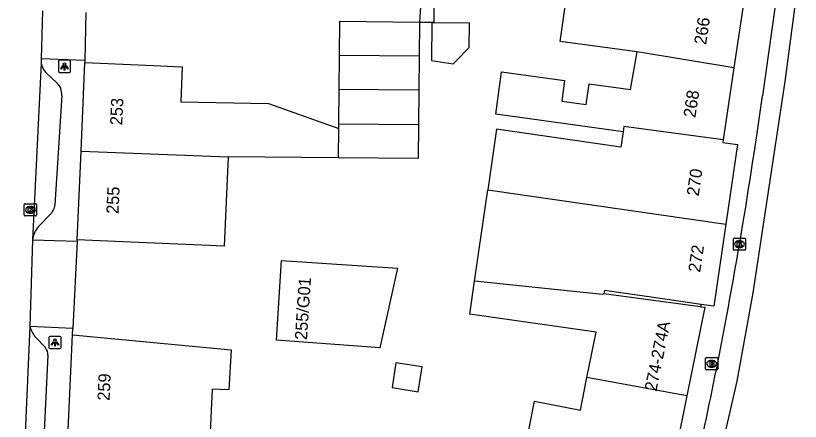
# Model space of a CAD drawing. Extents: x 159222 to 160346, y 381249 to 382166.
# Drawn here: x 160228.7 to 160292.9, y 381916.8 to 381950 of the extents above; entities that cross this region are included whole.
import ezdxf

# ---------------------------------------------------------------- set-up
doc = ezdxf.new("R2010")
doc.units = 0
for name, color, linetype in [('IMGEO_Brandkraan', 7, 'Continuous'), ('IMGEO_Kolk', 7, 'Continuous'), ('IMGEO_Lichtpunt', 7, 'Continuous'), ('IMGEO_Pand', 7, 'Continuous'), ('IMGEO_Pand_nummerreeks', 7, 'Continuous'), ('IMGEO_Rijbaan_lokaal_gesloten', 7, 'Continuous'), ('IMGEO_Rijbaan_lokaal_open', 7, 'Continuous'), ('IMGEO_Voetpad_open', 7, 'Continuous')]:
    doc.layers.add(name, color=color, linetype=linetype)

msp = doc.modelspace()

# ---------------------------------------------------------------- linework, layer by layer
at = {"layer": 'IMGEO_Brandkraan'}
for p, q in [((160285.195, 381921.12), (160285.195, 381921.972)), ((160285.27, 381922.046), (160286.122, 381922.046)), ((160285.683, 381921.826), (160285.708, 381921.826)), ((160286.196, 381921.972), (160286.196, 381921.12)), ((160285.706, 381921.266), (160285.681, 381921.266)), ((160286.122, 381921.046), (160285.27, 381921.046))]:
    msp.add_line(p, q, dxfattribs=at)
for points in [[(160285.195, 381921.12), (160285.195, 381921.972)], [(160285.27, 381922.046), (160286.122, 381922.046)], [(160286.196, 381921.972), (160286.196, 381921.12)], [(160285.543, 381921.746), (160285.543, 381921.346), (160285.756, 381921.346)], [(160285.774, 381921.746), (160285.543, 381921.746)], [(160285.722, 381921.665), (160285.668, 381921.665), (160285.668, 381921.589)], [(160285.668, 381921.589), (160285.721, 381921.589)], [(160285.73, 381921.513), (160285.668, 381921.513), (160285.668, 381921.432)], [(160285.668, 381921.432), (160285.73, 381921.432)], [(160286.122, 381921.046), (160285.27, 381921.046)]]:
    msp.add_lwpolyline(points, dxfattribs=at)
for centre, radius, start, end in [((160285.272, 381921.97), 0.0765, 91.55205, 178.44795), ((160285.272, 381921.97), 0.0765, 91.55205, 178.44795), ((160286.12, 381921.97), 0.0765, 1.55205, 88.44795), ((160286.12, 381921.97), 0.0765, 1.55205, 88.44795), ((160285.723, 381921.627), 0.0379, 267.82845, 90.93552), ((160285.731, 381921.472), 0.0404, 269.87594, 90.50774), ((160285.762, 381921.597), 0.251, 268.66757, 293.53466), ((160285.778, 381921.601), 0.145, 59.4692, 91.53667), ((160285.803, 381921.648), 0.0922, 285.51372, 58.15012), ((160285.808, 381921.456), 0.105, 301.31148, 78.98903), ((160285.272, 381921.122), 0.0765, 181.55205, 268.44795), ((160285.272, 381921.122), 0.0765, 181.55205, 268.44795), ((160286.12, 381921.122), 0.0765, 271.55205, 358.44795), ((160286.12, 381921.122), 0.0765, 271.55205, 358.44795)]:
    msp.add_arc(centre, radius, start, end, dxfattribs=at)
for centre, major_axis, ratio, start_param, end_param in [((160285.682, 381921.546), (-0.387, 0.002), 0.722429, 4.712389, 7.853982), ((160285.707, 381921.546), (-0.39, 0.002), 0.717154, 1.570796, 4.712389)]:
    msp.add_ellipse(centre, major_axis=major_axis, ratio=ratio, start_param=start_param, end_param=end_param, dxfattribs=at)
at = {"layer": 'IMGEO_Kolk'}
for p, q in [((160229.452, 381933.706), (160229.452, 381934.558)), ((160229.527, 381934.632), (160230.379, 381934.632)), ((160229.94, 381934.412), (160229.965, 381934.412)), ((160230.453, 381934.558), (160230.453, 381933.706)), ((160230.379, 381933.632), (160229.527, 381933.632)), ((160229.963, 381933.852), (160229.938, 381933.852)), ((160287.47, 381930.898), (160287.47, 381931.75)), ((160287.545, 381931.824), (160288.397, 381931.824)), ((160287.958, 381931.604), (160287.983, 381931.604)), ((160288.471, 381931.75), (160288.471, 381930.898)), ((160288.397, 381930.824), (160287.545, 381930.824)), ((160287.981, 381931.044), (160287.956, 381931.044))]:
    msp.add_line(p, q, dxfattribs=at)
for points in [[(160229.452, 381933.706), (160229.452, 381934.558)], [(160229.527, 381934.632), (160230.379, 381934.632)], [(160229.773, 381934.332), (160229.896, 381934.332), (160229.896, 381934.181), (160230.026, 381934.332), (160230.19, 381934.332), (160230.044, 381934.181), (160230.197, 381933.932), (160230.045, 381933.932), (160229.96, 381934.096), (160229.896, 381934.029), (160229.896, 381933.932), (160229.773, 381933.932), (160229.773, 381934.332)], [(160230.453, 381934.558), (160230.453, 381933.706)], [(160230.379, 381933.632), (160229.527, 381933.632)], [(160287.47, 381930.898), (160287.47, 381931.75)], [(160287.545, 381931.824), (160288.397, 381931.824)], [(160287.791, 381931.524), (160287.914, 381931.524), (160287.914, 381931.373), (160288.044, 381931.524), (160288.208, 381931.524), (160288.062, 381931.373), (160288.215, 381931.124), (160288.063, 381931.124), (160287.978, 381931.288), (160287.914, 381931.221), (160287.914, 381931.124), (160287.791, 381931.124), (160287.791, 381931.524)], [(160288.471, 381931.75), (160288.471, 381930.898)], [(160288.397, 381930.824), (160287.545, 381930.824)]]:
    msp.add_lwpolyline(points, dxfattribs=at)
for centre, start, end in [((160229.529, 381934.556), 91.55205, 178.44795), ((160229.529, 381934.556), 91.55205, 178.44795), ((160230.377, 381934.556), 1.55205, 88.44795), ((160230.377, 381934.556), 1.55205, 88.44795), ((160229.529, 381933.708), 181.55205, 268.44795), ((160229.529, 381933.708), 181.55205, 268.44795), ((160230.377, 381933.708), 271.55205, 358.44795), ((160230.377, 381933.708), 271.55205, 358.44795), ((160287.547, 381931.748), 91.55205, 178.44795), ((160287.547, 381931.748), 91.55205, 178.44795), ((160288.395, 381931.748), 1.55205, 88.44795), ((160288.395, 381931.748), 1.55205, 88.44795), ((160287.547, 381930.9), 181.55205, 268.44795), ((160287.547, 381930.9), 181.55205, 268.44795), ((160288.395, 381930.9), 271.55205, 358.44795), ((160288.395, 381930.9), 271.55205, 358.44795)]:
    msp.add_arc(centre, 0.0765, start, end, dxfattribs=at)
for centre, major_axis, ratio, start_param, end_param in [((160229.939, 381934.132), (-0.387, 0.002), 0.722429, 4.712389, 7.853982), ((160229.964, 381934.132), (-0.39, 0.002), 0.717154, 1.570796, 4.712389), ((160287.957, 381931.324), (-0.387, 0.002), 0.722429, 4.712389, 7.853982), ((160287.982, 381931.324), (-0.39, 0.002), 0.717154, 1.570796, 4.712389)]:
    msp.add_ellipse(centre, major_axis=major_axis, ratio=ratio, start_param=start_param, end_param=end_param, dxfattribs=at)
at = {"layer": 'IMGEO_Lichtpunt'}
for p, q in [((160232.239, 381946.264), (160232.239, 381945.457)), ((160232.239, 381946.264), (160232.239, 381945.457)), ((160233.141, 381946.359), (160232.333, 381946.359)), ((160233.141, 381946.359), (160232.333, 381946.359)), ((160233.235, 381945.457), (160233.235, 381946.264)), ((160233.235, 381945.457), (160233.235, 381946.264)), ((160232.333, 381945.363), (160233.141, 381945.363)), ((160232.333, 381945.363), (160233.141, 381945.363)), ((160232.361, 381923.78), (160231.553, 381923.78)), ((160232.361, 381923.78), (160231.553, 381923.78)), ((160231.459, 381923.685), (160231.459, 381922.878)), ((160231.459, 381923.685), (160231.459, 381922.878)), ((160232.455, 381922.878), (160232.455, 381923.685)), ((160232.455, 381922.878), (160232.455, 381923.685)), ((160231.553, 381922.784), (160232.361, 381922.784)), ((160231.553, 381922.784), (160232.361, 381922.784))]:
    msp.add_line(p, q, dxfattribs=at)
for points in [[(160232.613, 381945.928), (160232.652, 381945.9), (160232.464, 381945.638), (160232.426, 381945.665), (160232.613, 381945.928)], [(160232.715, 381945.88), (160232.762, 381945.88), (160232.762, 381945.558), (160232.715, 381945.558), (160232.715, 381945.88)], [(160232.825, 381945.9), (160232.863, 381945.927), (160233.05, 381945.665), (160233.011, 381945.637), (160232.825, 381945.9)], [(160231.833, 381923.349), (160231.872, 381923.321), (160231.684, 381923.059), (160231.646, 381923.086), (160231.833, 381923.349)], [(160231.935, 381923.301), (160231.982, 381923.301), (160231.982, 381922.979), (160231.935, 381922.979), (160231.935, 381923.301)], [(160232.045, 381923.321), (160232.083, 381923.348), (160232.27, 381923.086), (160232.231, 381923.058), (160232.045, 381923.321)]]:
    msp.add_lwpolyline(points, dxfattribs=at)
for centre in [(160232.738, 381946.062), (160231.958, 381923.483)]:
    msp.add_circle(centre, 0.0994, dxfattribs=at)
for centre, start, end in [((160232.333, 381946.264), 90, 180), ((160232.333, 381946.264), 90, 180), ((160233.141, 381946.264), 0, 90), ((160233.141, 381946.264), 0, 90), ((160232.333, 381945.457), 180, 270), ((160232.333, 381945.457), 180, 270), ((160233.141, 381945.457), 270, 0), ((160233.141, 381945.457), 270, 360), ((160231.553, 381923.685), 90, 180), ((160231.553, 381923.685), 90, 180), ((160232.361, 381923.685), 0, 90), ((160232.361, 381923.685), 0, 90), ((160231.553, 381922.878), 180, 270), ((160231.553, 381922.878), 180, 270), ((160232.361, 381922.878), 270, 0), ((160232.361, 381922.878), 270, 360)]:
    msp.add_arc(centre, 0.0946, start, end, dxfattribs=at)
at = {"layer": 'IMGEO_Pand'}
for points in [[(160279.611, 381947.057), (160273.31, 381947.911), (160273.843, 381951.746), (160280.296, 381950.849), (160280.696, 381953.063)], [(160288.372, 381951.564), (160287.511, 381945.733)], [(160255.249, 381946.757), (160255.275, 381949.547), (160261.775, 381949.485)], [(160261.775, 381949.485), (160261.748, 381946.695)], [(160262.767, 381946.336), (160264.536, 381946.067), (160264.781, 381946.317), (160265.859, 381947.413), (160265.878, 381949.406), (160262.797, 381949.435), (160262.767, 381946.336)], [(160278.455, 381940.522), (160268.034, 381941.949), (160268.508, 381945.412), (160273.663, 381944.706), (160273.432, 381943.02), (160275.434, 381942.746), (160275.665, 381944.432), (160279.054, 381943.968), (160279.611, 381947.057)], [(160287.511, 381945.733), (160279.611, 381947.057)], [(160255.222, 381943.967), (160255.249, 381946.757)], [(160261.748, 381946.695), (160255.249, 381946.757)], [(160261.748, 381946.695), (160261.722, 381943.905)], [(160234.09, 381938.922), (160234.396, 381946.17)], [(160234.396, 381946.17), (160239.392, 381945.96), (160242.375, 381945.834), (160242.254, 381942.961), (160249.419, 381942.837), (160255.192, 381940.788)], [(160287.511, 381945.733), (160286.645, 381939.846)], [(160255.195, 381941.177), (160255.222, 381943.967)], [(160261.722, 381943.905), (160255.222, 381943.967)], [(160261.722, 381943.905), (160261.695, 381941.115)], [(160261.695, 381941.115), (160261.668, 381938.325), (160255.169, 381938.388)], [(160255.192, 381940.788), (160255.195, 381941.177)], [(160255.195, 381941.177), (160261.695, 381941.115)], [(160255.169, 381938.388), (160255.192, 381940.788)], [(160278.455, 381940.522), (160278.262, 381939.249), (160268.084, 381940.722), (160267.368, 381935.771)], [(160286.645, 381939.846), (160278.51, 381940.96), (160278.455, 381940.522)], [(160286.645, 381939.846), (160286.615, 381939.643), (160287.797, 381939.463), (160286.849, 381932.949)], [(160233.785, 381931.674), (160234.09, 381938.922)], [(160234.09, 381938.922), (160246.121, 381938.466)], [(160246.121, 381938.466), (160245.814, 381931.167), (160243.944, 381931.246), (160238.781, 381931.464), (160233.785, 381931.674)], [(160255.169, 381938.388), (160246.121, 381938.466)], [(160266.287, 381928.301), (160267.368, 381935.771)], [(160267.368, 381935.771), (160286.849, 381932.949)], [(160286.849, 381932.949), (160285.873, 381926.248), (160284.826, 381926.4)], [(160258.543, 381922.859), (160250.074, 381923.485), (160250.504, 381929.983), (160259.985, 381929.356), (160258.543, 381922.859)], [(160275.486, 381920.435), (160276.236, 381924.116), (160265.898, 381925.612), (160266.287, 381928.301)], [(160276.879, 381927.276), (160276.773, 381927.213), (160266.287, 381928.301)], [(160284.826, 381926.4), (160280.925, 381926.964), (160276.933, 381927.541), (160276.879, 381927.276)], [(160284.792, 381926.208), (160280.109, 381926.84), (160276.879, 381927.276)], [(160284.792, 381926.208), (160285.147, 381926.16), (160283.674, 381918.912)], [(160233.034, 381916.152), (160233.392, 381923.911)], [(160233.392, 381923.911), (160246.38, 381922.684), (160246.183, 381919.405), (160244.816, 381919.458), (160244.527, 381913.033), (160241.176, 381913.19), (160241.169, 381913.054), (160241.156, 381912.775)], [(160259.541, 381919.595), (160261.685, 381919.263), (160262.001, 381921.299), (160259.857, 381921.632), (160259.541, 381919.595)], [(160273.339, 381905.921), (160272.657, 381906.095), (160273.372, 381909.605), (160273.477, 381910.141), (160269.702, 381910.878), (160271.185, 381918.484), (160274.96, 381917.748), (160275.457, 381920.295), (160275.486, 381920.435)], [(160283.674, 381918.912), (160275.486, 381920.435)], [(160283.674, 381918.912), (160280.713, 381904.347)]]:
    msp.add_lwpolyline(points, dxfattribs=at)
at = {"layer": 'IMGEO_Rijbaan_lokaal_gesloten'}
for points in [[(160291.412, 381954.405), (160292.948, 381954.148), (160291.682, 381944.618), (160290.223, 381935.095), (160289.072, 381927.337), (160287.767, 381920.117), (160285.847, 381911.822), (160281.624, 381892.85), (160279.935, 381884.554), (160277.708, 381872.879), (160275.481, 381860.897), (160274.023, 381851.91), (160273.284, 381848.326)], [(160291.412, 381954.405), (160291.123, 381952.593), (160289.845, 381943.452)]]:
    msp.add_lwpolyline(points, dxfattribs=at)
for centre, radius, start, end in [((159944.997, 381990.613), 348.058, 350.1922, 352.21253), ((159934.401, 381991.161), 358.595, 347.43188, 350.39435)]:
    msp.add_arc(centre, radius, start, end, dxfattribs=at)
at = {"layer": 'IMGEO_Rijbaan_lokaal_open'}
for points in [[(160230.933, 381950.403), (160230.839, 381946.473)], [(160230.839, 381946.473), (160230.822, 381946.128)], [(160230.822, 381946.128), (160230.116, 381931.678)], [(160230.116, 381931.678), (160229.904, 381924.585)], [(160229.904, 381924.585), (160228.905, 381901.55), (160228.745, 381898.646)]]:
    msp.add_lwpolyline(points, dxfattribs=at)
at = {"layer": 'IMGEO_Voetpad_open'}
for points in [[(160259.555, 381964.058), (160263.286, 381963.844), (160262.26, 381956.621), (160261.775, 381949.485)], [(160261.775, 381949.485), (160262.981, 381949.485), (160262.981, 381953.111)], [(160234.495, 381950.277), (160234.4, 381946.347)], [(160234.4, 381946.347), (160230.839, 381946.473)], [(160234.4, 381946.347), (160234.396, 381946.17)], [(160231.201, 381945.372), (160232.12, 381944.522)], [(160232.521, 381943.489), (160231.961, 381934.535)], [(160231.543, 381933.72), (160230.583, 381932.749)], [(160230.116, 381931.678), (160233.78, 381931.567)], [(160233.78, 381931.567), (160233.418, 381924.42)], [(160233.785, 381931.674), (160233.78, 381931.567)], [(160284.826, 381926.4), (160284.792, 381926.208)], [(160233.418, 381924.42), (160229.904, 381924.585)], [(160233.392, 381923.911), (160233.418, 381924.42)], [(160230.362, 381923.711), (160231.182, 381922.862)], [(160231.365, 381922.241), (160230.931, 381913.174), (160230.325, 381900.534)]]:
    msp.add_lwpolyline(points, dxfattribs=at)
for centre, radius, start, end in [((160232.197, 381946.344), 1.392, 188.94355, 224.30775), ((160231.177, 381943.561), 1.346, 356.91433, 45.51707), ((160230.634, 381934.701), 1.337, 312.81814, 352.87679), ((160232.194, 381931.409), 2.095, 140.24818, 172.63347), ((160232.506, 381925.392), 2.724, 197.22203, 218.08952), ((160230.564, 381922.343), 0.807, 352.76939, 40.06963)]:
    msp.add_arc(centre, radius, start, end, dxfattribs=at)

# ---------------------------------------------------------------- texts
at = {"layer": 'IMGEO_Pand_nummerreeks'}
for s, rotation, p in [('266', 81.63052, (160285.237, 381947.588)), ('268', 81.6293, (160284.36, 381941.63)), ('253', 87.58644, (160237.463, 381941.031)), ('270', 81.72097, (160284.631, 381935.209)), ('255', 87.58644, (160237.157, 381933.783)), ('272', 81.71524, (160284.755, 381928.976)), ('255/G01', 86.21296, (160252.578, 381923.467)), ('274-274A', 78.51231, (160281.169, 381919.238)), ('259', 87.35825, (160236.427, 381918.503))]:
    msp.add_text(s, height=1, rotation=rotation, dxfattribs=at).set_placement(p)

doc.saveas('drawing.dxf')
